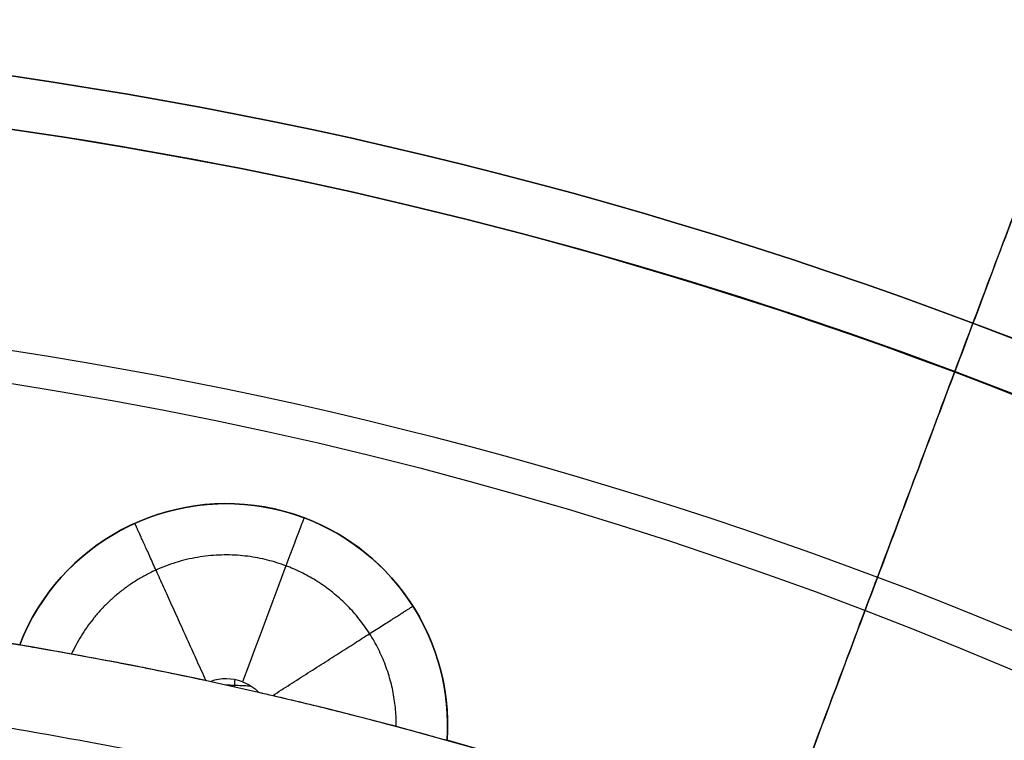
# Model space of a CAD drawing. Header units: millimetres. Extents: x -1645 to 131, y -134 to 129.
# Tile 761 of 1056: x 3.81 to 9.43, y 19.63 to 23.74. Entities that reach past the tile are written whole.
import ezdxf

# ---------------------------------------------------------------- set-up
doc = ezdxf.new("R2010")
doc.units = ezdxf.units.MM
doc.layers.add('Capa 01', color=7, linetype='Continuous')
for name, color, linetype, true_color in [('IGES level 19', 7, 'Continuous', 0xffffff), ('IGES level 22', 7, 'Continuous', 0x868b8b), ('IGES level 26', 7, 'Continuous', 0x7e7e7e), ('IGES level 3', 7, 'Continuous', 0xcbd2ee), ('IGES level 7', 7, 'Continuous', 0x868b8b), ('IGES level 9', 7, 'Continuous', 0x868b8b)]:
    doc.layers.add(name, color=color, linetype=linetype, true_color=true_color)

# ---------------------------------------------------------------- blocks, each defined once
blk = doc.blocks.new('29913 DOME S')
at = {"layer": 'Capa 01', "extrusion": (0, 0, -1)}
blk.add_arc((-53.45729508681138, 97.23705233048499, -270.7080732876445), 24.05871559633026, 0.8118392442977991, 180.8118392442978, dxfattribs=at)
at = {"layer": 'IGES level 19', "extrusion": (0, 0, -1)}
for centre, radius, start, end in [((-53.41712535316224, 96.73454388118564, -198.8502500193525), 115, 299.5962758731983, 119.5962758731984), ((-53.41712535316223, 96.73454388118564, -198.8502500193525), 112, 299.5962758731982, 119.5962758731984), ((-53.41712535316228, 96.7345438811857, -198.8502500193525), 115, 119.5962758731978, 299.5962758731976), ((-53.41712535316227, 96.7345438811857, -198.8502500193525), 112, 119.5962758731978, 299.5962758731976), ((-53.41712535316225, 96.73454388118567, -192.3502500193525), 115.0000000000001, 151.5615315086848, 267.6310203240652), ((-53.41712535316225, 96.73454388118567, -192.3502500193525), 112.0000000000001, 151.61419378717, 267.5783580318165)]:
    blk.add_arc(centre, radius, start, end, dxfattribs=at)
at = {"layer": 'IGES level 19'}
for centre, radius, start, end in [((53.41712535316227, 96.7345438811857, 198.8502500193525), 115, 60.40372412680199, 240.403724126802), ((53.41712535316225, 96.73454388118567, 198.8502500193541), 115, 60.40372471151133, 240.4037235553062), ((53.41712535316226, 96.7345438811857, 185.8502500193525), 112, 60.40372412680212, 240.403724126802), ((53.41712535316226, 96.73454388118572, 198.8502500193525), 112, 60.40372412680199, 240.403724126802), ((53.41712535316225, 96.73454388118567, 198.8502500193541), 112, 60.40372527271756, 240.4037241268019), ((53.41712535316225, 96.73454388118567, 198.8502500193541), 115, 240.403724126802, 60.40372415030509), ((53.41712535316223, 96.73454388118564, 198.8502500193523), 115, 240.403724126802, 60.40372412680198), ((53.41712535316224, 96.73454388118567, 185.8502500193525), 115, 273.1831894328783, 60.40372412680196), ((53.41712535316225, 96.73454388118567, 198.8502500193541), 112, 240.403724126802, 60.40372415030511), ((53.41712535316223, 96.73454388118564, 185.8502500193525), 112, 240.403724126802, 60.40372412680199), ((53.41712535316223, 96.73454388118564, 198.8502500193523), 112, 240.403724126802, 60.40372412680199)]:
    blk.add_arc(centre, radius, start, end, dxfattribs=at)
at = {"layer": 'IGES level 19', "extrusion": (-0.8695270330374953, 0.4938853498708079, 6.123233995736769e-17)}
blk.add_arc((-110.4952365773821, 198.8502500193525, 1.328139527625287), 115, 89.9999999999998, 180, dxfattribs=at)
at = {"layer": 'IGES level 19', "extrusion": (0.8695270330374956, -0.4938853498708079, -1.949385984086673e-16)}
blk.add_arc((110.4952365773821, 198.8502500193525, -1.328139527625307), 112.0000000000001, 1.453967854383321e-14, 90.00000000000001, dxfattribs=at)
at = {"layer": 'IGES level 19', "extrusion": (0.5340384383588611, -0.845460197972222, 6.123233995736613e-17)}
for radius in [115, 112]:
    blk.add_arc((96.82201812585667, 198.8502500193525, -53.25840841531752), radius, 359.9999994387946, 90.0000000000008, dxfattribs=at)
at = {"layer": 'IGES level 22', "extrusion": (0, 0, -1)}
blk.add_arc((-53.41712535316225, 96.73454388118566, -194.8502500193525), 25.99999999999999, 98.28214847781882, 278.2821484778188, dxfattribs=at)
at = {"layer": 'IGES level 22'}
for centre, radius, start, end in [((53.41712535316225, 96.73454388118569, 194.0502500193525), 26, 261.7178515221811, 81.71785152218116), ((53.41712535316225, 96.73454388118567, 194.4502500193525), 25.99999999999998, 261.7178515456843, 81.7178515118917), ((53.41712535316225, 96.73454388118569, 194.0502500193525), 24.75, 261.7178515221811, 81.71785152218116), ((53.41712535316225, 96.73454388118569, 194.8502500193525), 24.75, 261.7178515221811, 81.71785152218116)]:
    blk.add_arc(centre, radius, start, end, dxfattribs=at)
blk.add_rational_spline([(50.15751180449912, 74.34186511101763, 193.1715703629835), (94.9428693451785, 67.82263801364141, 193.1715703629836), (101.4620964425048, 112.6079955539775, 193.1715703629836), (56.67673890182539, 119.1272226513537, 193.1715703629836)], [0.8164906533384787, 0.2721635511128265, 0.2721635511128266, 0.816490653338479], degree=3, dxfattribs=at)
at = {"layer": 'IGES level 26', "extrusion": (0, 0, -1)}
for centre, radius, start, end in [((-53.41712535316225, 96.73454388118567, -205.4695294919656), 28.40000000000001, 290.5958661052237, 110.5958661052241), ((-53.41712535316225, 96.73454388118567, -203.4695294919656), 28.4, 290.5958661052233, 110.5958661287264), ((-53.41712535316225, 96.73454388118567, -203.9695294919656), 26.3, 290.5958661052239, 110.5958661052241), ((-53.41712535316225, 96.73454388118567, -202.7195294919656), 26.30000000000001, 290.5958661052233, 110.5958661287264), ((-53.41712535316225, 96.73454388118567, -205.4695294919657), 28.4, 110.595866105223, 290.5958661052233), ((-53.41712535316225, 96.73454388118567, -203.4695294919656), 28.4, 110.5958661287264, 290.5958660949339), ((-53.41712535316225, 96.73454388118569, -203.9695294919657), 26.3, 110.5958661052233, 290.5958661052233), ((-53.41712535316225, 96.73454388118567, -202.7195294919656), 26.30000000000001, 110.5958661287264, 290.5958660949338), ((-53.41712535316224, 96.73454388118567, -214.2695294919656), 23.1, 290.5958661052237, 110.5958661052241), ((-58.40558951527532, 119.0592155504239, -212.4695294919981), 1.264498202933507, 21.28049841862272, 110.5958661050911), ((-58.40558951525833, 119.0592155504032, -205.4695294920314), 1.264498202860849, 21.28049841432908, 183.9112338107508), ((-58.40558951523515, 119.0592155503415, -208.9695294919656), 1.264498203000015, 21.28049842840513, 183.9112337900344), ((-53.41712535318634, 96.73454388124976, -214.2695294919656), 21.85790949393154, 290.5958661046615, 110.5958661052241), ((-53.41712535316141, 96.73454388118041, -205.4695294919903), 23.10000000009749, 95.697802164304, 99.49393004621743), ((-53.41712535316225, 96.73454388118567, -211.9221129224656), 20.59548659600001, 310.1077834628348, 110.5958661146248), ((-53.41712535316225, 96.73454388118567, -205.9191184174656), 20.59548659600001, 310.4518945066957, 110.5958661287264), ((-58.40558951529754, 119.0592155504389, -213.4695294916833), 0.2644982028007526, 110.5958660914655, 134.5766740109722), ((-53.4171253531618, 96.73454388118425, -205.4695294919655), 23.09999999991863, 105.6978021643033, 110.5958661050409)]:
    blk.add_arc(centre, radius, start, end, dxfattribs=at)
at = {"layer": 'IGES level 26'}
for centre, radius, start, end in [((53.41712535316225, 96.73454388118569, 201.4695294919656), 28.4, 69.40413389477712, 249.4041338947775), ((53.41712535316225, 96.73454388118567, 201.4695294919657), 28.4, 249.4041338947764, 69.4041338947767), ((53.41712535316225, 96.73454388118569, 201.4695294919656), 26.3, 69.40413389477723, 249.4041338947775), ((53.41712535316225, 96.73454388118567, 201.4695294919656), 26.3, 249.4041338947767, 69.4041338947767), ((58.40558951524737, 119.059215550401, 205.4695294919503), 1.26449820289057, 356.0887661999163, 158.7195015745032), ((58.4055895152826, 119.0592155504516, 212.469529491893), 1.264498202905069, 356.0887661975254, 69.4041338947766), ((53.41712534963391, 96.73454384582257, 205.4695294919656), 23.10000003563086, 80.50606995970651, 84.30219783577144), ((58.40558951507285, 119.0592155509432, 213.4695294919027), 0.2644982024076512, 69.40413382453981, 109.3849416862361), ((53.41712535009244, 96.73454387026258, 205.4695294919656), 23.10000001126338, 69.40413389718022, 74.30219783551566)]:
    blk.add_arc(centre, radius, start, end, dxfattribs=at)
at = {"layer": 'IGES level 26', "extrusion": (0.9360849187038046, -0.3517741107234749, 1.351640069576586e-10)}
blk.add_arc((132.2596086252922, 212.4695294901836, 12.79064186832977), 1.000000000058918, 1.164337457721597e-09, 90.00000000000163, dxfattribs=at)
at = {"layer": 'IGES level 26', "extrusion": (-4.357453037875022e-09, -1.895973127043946e-08, -0.9999999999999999)}
blk.add_arc((-53.41712407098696, 96.73453830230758, -213.4695320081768), 23.10000157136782, 102.2483997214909, 102.9433325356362, dxfattribs=at)
at = {"layer": 'IGES level 26'}
for points in [[(61.54310730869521, 118.3581054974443, 205.4695294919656), (63.40751009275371, 123.3193555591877, 205.4695294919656)], [(63.40751009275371, 123.3193555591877, 201.4695294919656), (62.66878445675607, 121.3535772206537, 201.4695294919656)], [(62.66878446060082, 121.3535772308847, 203.9695294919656), (60.66208433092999, 116.0136682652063, 203.9695294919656)], [(62.66878446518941, 121.3535772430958, 201.4695294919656), (62.66878446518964, 121.3535772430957, 203.9695294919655)], [(58.68134221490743, 120.2932804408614, 212.4695294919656), (58.68134221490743, 120.2932804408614, 205.4695294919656)], [(57.62315821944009, 120.0525719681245, 212.4695294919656), (57.62315821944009, 120.0525719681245, 205.4695294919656)], [(59.53642347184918, 119.6250514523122, 212.4695294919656), (59.53642347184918, 119.6250514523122, 205.4695294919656)], [(57.22731135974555, 119.5181450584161, 205.4695294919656), (57.22731135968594, 119.5181450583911, 212.4695294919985)], [(58.45453459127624, 119.2786009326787, 213.4695294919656), (58.45635833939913, 119.3188270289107, 213.4695294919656)], [(58.40257670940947, 119.2901479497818, 213.4695294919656), (58.54565113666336, 119.2836613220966, 213.4695294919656)], [(59.66714260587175, 118.9729629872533, 205.4695294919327), (59.66714260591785, 118.9729629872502, 212.4695294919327)]]:
    blk.add_open_spline(points, degree=1, dxfattribs=at)
for points, weights in [([(58.29004313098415, 119.3147683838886, 213.469402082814), (58.05145923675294, 119.8424421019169, 213.4601569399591), (57.88463173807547, 120.2114128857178, 213.0471485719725), (57.88463173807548, 120.2114128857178, 212.4695294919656)], [0.848446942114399, 0.6872768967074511, 0.6891319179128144, 0.8540120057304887]), ([(58.74737499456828, 119.9687203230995, 213.1766362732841), (58.24786607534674, 120.1564322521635, 213.176636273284), (57.74981698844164, 119.9565498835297, 213.176636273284), (57.52352850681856, 119.4666276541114, 213.1766362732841)], [0.8535533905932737, 0.6956013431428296, 0.6878126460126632, 0.8301872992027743]), ([(59.37717080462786, 119.0524300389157, 213.1766362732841), (59.38012386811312, 119.4752635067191, 213.1766362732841), (59.13995581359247, 119.8211912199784, 213.176636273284), (58.74737499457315, 119.9687203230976, 213.176636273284)], [0.8352476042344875, 0.7400678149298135, 0.7461697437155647, 0.8535533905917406]), ([(58.67177076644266, 119.2289648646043, 213.4682177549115), (59.1471934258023, 119.5321517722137, 213.4393079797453), (59.47174208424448, 119.7391231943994, 213.0294454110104), (59.4717420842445, 119.7391231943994, 212.4695294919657)], [0.8817378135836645, 0.7244573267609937, 0.7305312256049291, 0.8999595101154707])]:
    blk.add_rational_spline(points, weights, degree=3, dxfattribs=at)
for points, knots in [([(57.22731135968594, 119.5181450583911, 212.4695294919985), (57.2273113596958, 119.5181450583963, 212.5850519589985), (57.24813065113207, 119.5146890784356, 212.7023312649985), (57.28777176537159, 119.5079515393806, 212.8106300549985), (57.32628250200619, 119.5014061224, 212.9158406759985), (57.38362790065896, 119.4915662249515, 213.0156395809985), (57.45468646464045, 119.4789519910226, 213.1015858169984), (57.53005852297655, 119.4655720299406, 213.1927492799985), (57.62319379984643, 119.4486305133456, 213.2710510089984), (57.72502534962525, 119.4293009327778, 213.3295954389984), (57.827989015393, 119.4097564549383, 213.3887907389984), (57.94284098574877, 119.3871807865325, 213.4293511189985), (58.05900036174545, 119.3633528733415, 213.4500106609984), (58.14431904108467, 119.3458513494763, 213.4651850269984), (58.23140422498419, 119.3274749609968, 213.4695294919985), (58.31779906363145, 119.3087193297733, 213.4695294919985)], [3.129643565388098, 3.129643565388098, 3.129643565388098, 3.129643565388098, 3.129990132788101, 3.129990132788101, 3.129990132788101, 3.130326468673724, 3.130326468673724, 3.130326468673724, 3.130683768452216, 3.130683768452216, 3.130683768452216, 3.131044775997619, 3.131044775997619, 3.131044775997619, 3.131307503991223, 3.131307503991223, 3.131307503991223, 3.131307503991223]), ([(58.59123104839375, 119.2476207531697, 213.4695294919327), (58.70234593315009, 119.2220835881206, 213.4695294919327), (58.81469890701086, 119.1953643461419, 213.4613926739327), (58.92221697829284, 119.1689809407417, 213.4341448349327), (59.02762083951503, 119.1431163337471, 213.4074327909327), (59.13014670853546, 119.1171331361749, 213.3630788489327), (59.22153558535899, 119.09340838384, 213.3032650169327), (59.31172076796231, 119.069996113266, 213.2442390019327), (59.39337468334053, 119.0481984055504, 213.1687166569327), (59.4597850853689, 119.0301995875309, 213.0825118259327), (59.52590727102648, 119.0122788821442, 212.9966811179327), (59.57869504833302, 118.997661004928, 212.8979502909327), (59.61376355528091, 118.9878958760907, 212.7943402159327), (59.64883730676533, 118.978129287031, 212.6907146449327), (59.66714260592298, 118.9729629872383, 212.5793648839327), (59.66714260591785, 118.9729629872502, 212.4695294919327)], [-5.228745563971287, -5.228745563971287, -5.228745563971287, -5.228745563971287, -5.228404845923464, -5.228404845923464, -5.228404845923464, -5.228069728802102, -5.228069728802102, -5.228069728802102, -5.227738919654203, -5.227738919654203, -5.227738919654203, -5.227409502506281, -5.227409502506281, -5.227409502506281, -5.227079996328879, -5.227079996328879, -5.227079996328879, -5.227079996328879])]:
    blk.add_open_spline(points, degree=3, knots=knots, dxfattribs=at)
at = {"layer": 'IGES level 7', "extrusion": (0, 0, -1)}
for centre, radius, start, end in [((-53.41712535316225, 96.73454388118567, -196.8502500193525), 29, 329.5962758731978, 149.5962758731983), ((-53.41712535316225, 96.73454388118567, -195.8502500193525), 29, 329.5962758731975, 149.5962758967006), ((-53.41712535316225, 96.73454388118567, -196.8502500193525), 20.25, 329.5962758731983, 149.5962758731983), ((-53.41712535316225, 96.73454388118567, -194.8502500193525), 20.25, 329.5962758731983, 149.5962758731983)]:
    blk.add_arc(centre, radius, start, end, dxfattribs=at)
at = {"layer": 'IGES level 7'}
blk.add_arc((53.41712535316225, 96.73454388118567, 194.8502500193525), 29, 30.40372412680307, 210.4037241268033, dxfattribs=at)
at = {"layer": 'IGES level 9', "extrusion": (0, 0, -1)}
for centre, radius, start, end in [((-53.41712535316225, 96.73454388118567, -186.3502500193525), 116.5, 86.81681056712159, 266.8168105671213), ((-53.41712535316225, 96.73454388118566, -196.8502500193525), 116.5, 86.81681056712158, 266.8168105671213), ((-53.41712535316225, 96.73454388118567, -196.8502500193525), 115.5, 86.81681056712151, 266.8168105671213), ((-53.41712535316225, 96.73454388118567, -191.6002500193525), 116.5, 86.81681056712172, 266.8168105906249), ((-53.41712535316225, 96.73454388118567, -191.6002500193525), 115.5, 86.81681056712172, 266.8168105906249), ((-53.41712535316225, 96.73454388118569, -196.8502500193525), 116.5, 266.8168105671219, 86.81681056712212), ((-53.41712535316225, 96.73454388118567, -191.6002500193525), 116.5, 266.8168105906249, 86.81681055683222), ((-53.41712535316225, 96.73454388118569, -186.3502500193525), 115.5, 266.8168105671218, 86.8168105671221), ((-53.41712535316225, 96.73454388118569, -196.8502500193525), 115.5, 266.8168105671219, 86.8168105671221), ((-53.41712535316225, 96.73454388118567, -191.6002500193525), 115.5, 266.8168105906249, 86.81681055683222), ((-53.41712535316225, 96.73454388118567, -185.8502500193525), 106.5, 86.81681056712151, 266.8168105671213), ((-53.41712535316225, 96.73454388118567, -185.3502500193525), 106.5, 86.81681056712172, 266.8168105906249), ((-53.41712535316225, 96.73454388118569, -185.8502500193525), 106.5, 266.816810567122, 86.8168105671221), ((-53.41712535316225, 96.73454388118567, -185.3502500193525), 106.5, 266.8168105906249, 86.81681055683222)]:
    blk.add_arc(centre, radius, start, end, dxfattribs=at)
at = {"layer": 'IGES level 9'}
for centre, radius, start, end in [((53.41712535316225, 96.73454388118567, 186.3502500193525), 116.5, 93.18318943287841, 273.1831894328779), ((53.41712535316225, 96.73454388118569, 186.3502500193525), 115.5, 273.1831894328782, 93.18318943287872), ((53.41712535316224, 96.73454388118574, 184.8502500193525), 114.9999999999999, 273.1831894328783, 93.1831894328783), ((53.41712535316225, 96.73454388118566, 184.8502500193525), 115, 93.18318943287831, 273.1831894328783), ((53.41712535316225, 96.73454388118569, 184.8502500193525), 106.5, 273.1831894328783, 93.1831894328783), ((53.41712535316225, 96.73454388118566, 184.8502500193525), 106.5, 93.18318943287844, 273.1831894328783), ((53.41712535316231, 96.73454388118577, 185.8502500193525), 114.9999999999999, 273.1831894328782, 60.40372412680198)]:
    blk.add_arc(centre, radius, start, end, dxfattribs=at)
for points, weights in [([(59.8618067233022, -19.14704620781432, 185.2895898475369), (291.6249869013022, -6.257683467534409, 185.289589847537), (278.7356241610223, 225.5054967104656, 185.289589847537), (46.9724439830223, 212.6161339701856, 185.2895898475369)], [0.8164906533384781, 0.2721635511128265, 0.2721635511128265, 0.8164906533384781]), ([(46.9724439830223, 212.6161339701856, 185.2895898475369), (-184.7907361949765, 199.7267712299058, 185.289589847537), (-171.9013734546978, -32.03640894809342, 185.289589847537), (59.8618067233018, -19.14704620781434, 185.289589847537)], [0.8164906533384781, 0.2721635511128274, 0.2721635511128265, 0.8164906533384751]), ([(59.8225421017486, -18.44103042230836, 185.9966966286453), (290.173690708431, -5.630196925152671, 185.9966966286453), (277.3628572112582, 224.7209516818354, 185.9966966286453), (47.0117086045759, 211.9101181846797, 185.9966966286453)], [0.8164906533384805, 0.2721635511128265, 0.2721635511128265, 0.8164906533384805]), ([(47.0117086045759, 211.9101181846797, 185.9966966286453), (-183.3394400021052, 199.0992846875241, 185.9966966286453), (-170.5286065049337, -31.25186391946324, 185.9966966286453), (59.82254210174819, -18.44103042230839, 185.9966966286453)], [0.8164906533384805, 0.2721635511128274, 0.2721635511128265, 0.8164906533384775])]:
    blk.add_rational_spline(points, weights, degree=3, dxfattribs=at)

msp = doc.modelspace()

# ---------------------------------------------------------------- block references
at = {"layer": 'IGES level 3'}
msp.add_blockref('29913 DOME S', (-53.41712535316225, -99.34655476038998), dxfattribs=at)

doc.saveas('drawing.dxf')
